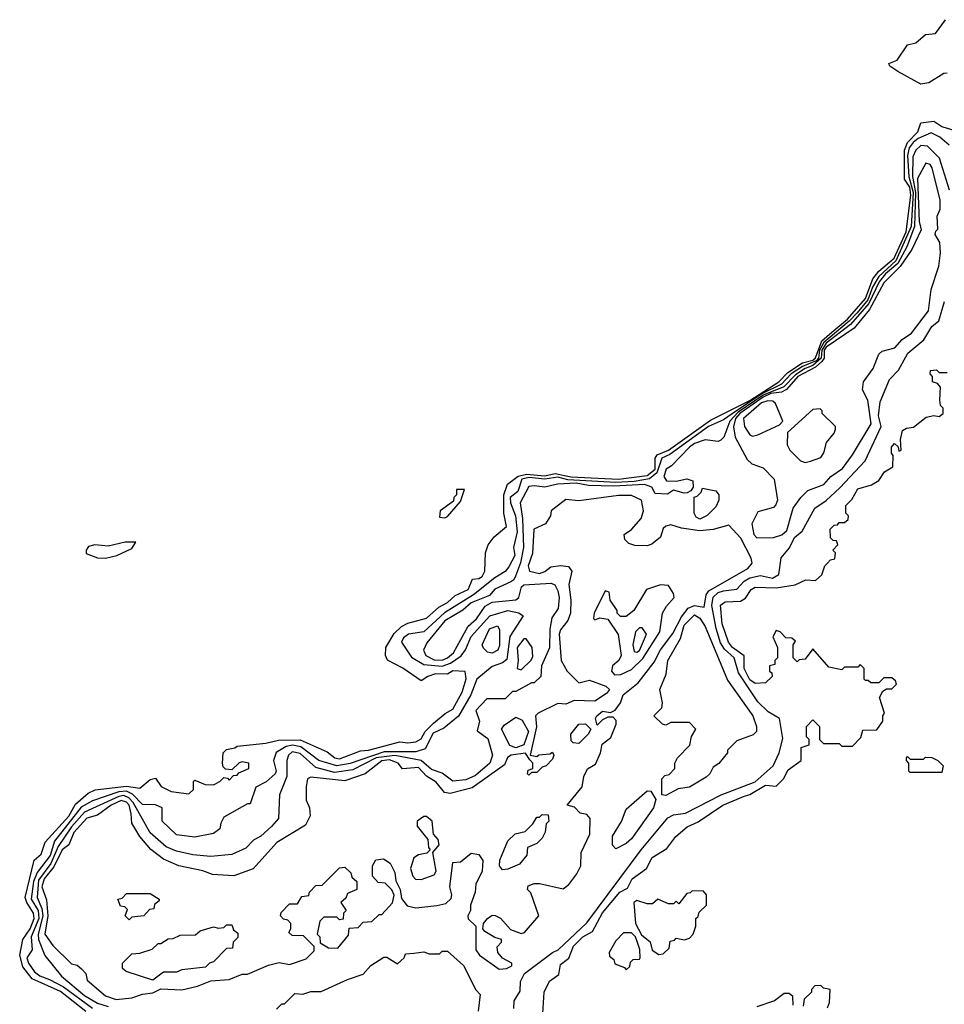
# Model space of a CAD drawing. Extents: x 2769579 to 2883812, y 684207 to 828660.
# Tile 263 of 505: x 2780109 to 2783624, y 804188 to 807932. Entities that reach past the tile are written whole.
import ezdxf

# ---------------------------------------------------------------- set-up
doc = ezdxf.new("R2010")
doc.units = 0

msp = doc.modelspace()

# ---------------------------------------------------------------- linework, layer by layer
at = {"layer": '0CON02XD'}
for points in [[(2783635, 807728.8), (2783622.9, 807727.1), (2783565, 807692), (2783535, 807686.2), (2783447.5, 807735), (2783417.5, 807755), (2783413.3, 807765), (2783445, 807777.5), (2783483.9, 807836.1), (2783515.9, 807844.1), (2783552.5, 807875), (2783591.1, 807878.9), (2783628.3, 807931.7)], [(2780360.6, 804160.6), (2780263.6, 804236.4), (2780155.4, 804285.4), (2780121.1, 804331.1), (2780108.6, 804375), (2780120, 804435), (2780147.8, 804475), (2780163.1, 804515), (2780161.4, 804535), (2780135.4, 804575.4), (2780130, 804595), (2780163.6, 804736.4), (2780190.5, 804759.5), (2780206, 804805), (2780295, 804904.2), (2780320.7, 804949.3), (2780369.5, 804990.5), (2780396.1, 805003.9), (2780515, 805018.1), (2780565, 805010), (2780605, 805042.5), (2780625, 805047.5), (2780647, 805017), (2780685, 804997.5), (2780751.7, 804988.3), (2780770, 805005), (2780770, 805035), (2780775, 805040), (2780813.6, 805023.6), (2780845, 805023.3), (2780870, 805035), (2780885, 805050), (2780898.3, 805048.3), (2780905, 805040), (2780921.7, 805058.3), (2780935, 805060), (2780941.7, 805068.3), (2780980, 805085), (2780980, 805105), (2780955, 805110), (2780943.6, 805106.4), (2780915, 805080), (2780891.7, 805081.7), (2780881.7, 805091.7), (2780880, 805105), (2780882.5, 805145), (2780895, 805157.5), (2780927, 805163), (2780935, 805170), (2781045, 805181.2), (2781092.3, 805192.3), (2781175, 805194.3), (2781278.3, 805148.3), (2781307.5, 805125), (2781325, 805122), (2781405, 805152), (2781435, 805154.3), (2781553.9, 805186.1), (2781585, 805182), (2781615, 805186.7), (2781635, 805197.5), (2781650, 805225), (2781682.3, 805257.7), (2781725.9, 805294.1), (2781755, 805310), (2781791.2, 805375), (2781806, 805426), (2781803, 805453), (2781756.1, 805456.1), (2781735, 805443.3), (2781690, 805445), (2781660, 805435), (2781635, 805417.5), (2781565, 805466.7), (2781507, 805497), (2781500, 805515), (2781501.2, 805545), (2781532.1, 805597.9), (2781560, 805625), (2781585, 805637.5), (2781655, 805656.2), (2781701.9, 805698.1), (2781735, 805716), (2781765, 805742), (2781813.3, 805765), (2781830, 805805), (2781855, 805807.5), (2781867.5, 805815), (2781877.5, 805835), (2781880, 805905), (2781890, 805935), (2781913.3, 805965), (2781960, 806005), (2781950, 806055), (2781949.4, 806125), (2781963.9, 806166.1), (2782004.2, 806195.8), (2782035.9, 806204.1), (2782105, 806197.8), (2782145, 806206.8), (2782203.7, 806193.7), (2782385, 806184.7), (2782495, 806198.2), (2782525, 806222.9), (2782525.4, 806264.6), (2782532.9, 806277.1), (2782575, 806294.5), (2782735, 806408.8), (2782885, 806484.3), (2782995, 806555.5), (2783029.5, 806590.5), (2783085, 806627.7), (2783125, 806637.5), (2783135, 806645.6), (2783159, 806711), (2783196.2, 806743.8), (2783256.3, 806793.7), (2783325, 806871.8), (2783353.2, 806946.7), (2783375.4, 806975), (2783433.1, 807025), (2783479.6, 807125), (2783496.6, 807265), (2783492.9, 807295), (2783473.5, 807325), (2783472.7, 807435), (2783484.7, 807465.3), (2783524.2, 807505), (2783535, 807540), (2783585, 807545.7), (2783615, 807526), (2783685, 807504)], [(2783642.5, 807455), (2783607.5, 807485), (2783575, 807501.2), (2783525, 807480.6), (2783505.7, 807465), (2783490.5, 807445), (2783484.7, 807415), (2783489.2, 807335), (2783505.7, 807275), (2783497.8, 807145), (2783440, 807015), (2783374.8, 806955.2), (2783350.7, 806915), (2783334, 806866), (2783292.5, 806817.5), (2783262.9, 806785), (2783166.4, 806705), (2783150.2, 806675), (2783146.2, 806645), (2783137.6, 806635), (2783085, 806613.3), (2783042.5, 806585), (2783005, 806546.2), (2782930.8, 806509.2), (2782817.2, 806432.8), (2782785, 806410.6), (2782728, 806385), (2782581.1, 806278.9), (2782550, 806265), (2782531.7, 806208.3), (2782503.5, 806186.5), (2782445, 806175.9), (2782375, 806172.7), (2782192.8, 806182.8), (2782155, 806192.1), (2782105, 806184.5), (2782045, 806191.5), (2782018, 806185), (2782002.1, 806137.9), (2781974.2, 806115), (2781974.3, 806095), (2781994.3, 806045), (2782000.6, 805985), (2781986.2, 805925), (2781990.8, 805895), (2781968.8, 805851.2), (2781955, 805833.8), (2781915, 805810), (2781834.6, 805745.4), (2781723.6, 805676.4), (2781645, 805603.8), (2781587.5, 805595), (2781568.3, 805581.7), (2781560, 805565), (2781598.3, 805508.3), (2781645, 805480.8), (2781715, 805473.3), (2781746.2, 805485), (2781787, 805513), (2781804.2, 805535.8), (2781825, 805586.7), (2781896.7, 805665), (2781965, 805686), (2782006.4, 805676.4), (2782022.5, 805665), (2781972.7, 805587.3), (2781960.5, 805499.5), (2781945, 805486.2), (2781905, 805472), (2781846.7, 805425), (2781824, 805365), (2781776.8, 805283.2), (2781721.7, 805238.3), (2781680.9, 805219.1), (2781650.8, 805159.2), (2781615, 805148.6), (2781495, 805148.8), (2781365, 805104.4), (2781315, 805095.6), (2781245.8, 805115.8), (2781177.6, 805167.6), (2781146.4, 805173.6), (2781121.2, 805168.8), (2781084.2, 805145.8), (2781073.3, 805115), (2781083.3, 805075), (2781080, 805065), (2781045.8, 805034.2), (2781006.1, 805013.9), (2780985, 804950), (2780975, 804950), (2780885, 804900), (2780873, 804877), (2780870, 804855), (2780845, 804837.5), (2780775, 804823.3), (2780705, 804832.5), (2780650, 804885), (2780650, 804935), (2780625, 804946.7), (2780575, 804948), (2780537, 804987), (2780515, 804998.2), (2780485, 804995.5), (2780385, 804962.5), (2780342.8, 804937.2), (2780241.4, 804808.6), (2780225, 804754), (2780175, 804689.2), (2780161.2, 804655), (2780152.1, 804587.9), (2780178.8, 804545), (2780180.8, 804515), (2780152.2, 804445), (2780156.2, 804395), (2780136, 804365), (2780142, 804345), (2780165, 804311.2), (2780185, 804296.2), (2780222.2, 804282.2)], [(2783644.1, 807284.1), (2783605.7, 807405.7), (2783560.5, 807450.5), (2783535, 807453.8), (2783516, 807435), (2783505, 807410), (2783503.9, 807335), (2783514.8, 807275), (2783511.1, 807145), (2783481.8, 807068.2), (2783447.1, 807005), (2783400.5, 806965), (2783377.3, 806935), (2783337.3, 806852.7), (2783267.4, 806772.6), (2783175, 806701.8), (2783158.3, 806675), (2783155.5, 806644.5), (2783125, 806616.7), (2783095, 806606), (2783058.1, 806581.9), (2783014.2, 806535.8), (2782935, 806504.1), (2782840.6, 806439.4), (2782808.5, 806405), (2782785.9, 806344.1), (2782775, 806332.5), (2782765, 806327.5), (2782715, 806333.8), (2782675, 806320), (2782655, 806306.2), (2782587.5, 806235), (2782567, 806223), (2782557.5, 806195), (2782568.3, 806178.3), (2782605, 806176.7), (2782645, 806186.7), (2782668.3, 806178.3), (2782670, 806155), (2782660, 806140), (2782646.7, 806133.3), (2782635, 806131.2), (2782595, 806142.5), (2782571.7, 806128.3), (2782525, 806130), (2782512.5, 806155), (2782484.2, 806164.2), (2782368, 806158), (2782271.3, 806161.3), (2782225, 806169.2), (2782154.1, 806165.9), (2782105, 806153.8), (2782065, 806160), (2782045, 806156.7), (2782012, 806095), (2782020.8, 806035), (2782024, 805925), (2782013.4, 805866.6), (2781994.3, 805815.7), (2781988, 805802), (2781976, 805794), (2781915, 805766.7), (2781895, 805742.5), (2781825, 805714.2), (2781793.2, 805686.8), (2781725, 805645.8), (2781657, 805563), (2781643.8, 805535), (2781653.3, 805515), (2781685, 805498.1), (2781715, 805496.9), (2781735, 805505.7), (2781757.5, 805525), (2781814.4, 805625.6), (2781845, 805653.8), (2781878.3, 805701.7), (2781905, 805717.5), (2781995, 805726.2), (2782006, 805735), (2782016.7, 805775), (2782025, 805783.3), (2782129.3, 805789.3), (2782143, 805783), (2782155, 805760), (2782160, 805735), (2782156.4, 805693.6), (2782132, 805658), (2782123.8, 805615), (2782123, 805543), (2782092.5, 805475), (2782090, 805435), (2782065, 805410), (2782055, 805410), (2781995, 805377.5), (2781982.5, 805377.5), (2781955, 805350), (2781885, 805350), (2781843.3, 805305), (2781856.7, 805265), (2781848.3, 805228.3), (2781888.3, 805198.3), (2781906.2, 805135), (2781896.7, 805105), (2781841.7, 805058.3), (2781805, 805041.2), (2781755, 805036.7), (2781715, 805067.5), (2781675, 805081.2), (2781635.6, 805115.6), (2781534.6, 805134.6), (2781464.1, 805125.9), (2781375, 805080), (2781305, 805070), (2781235, 805088.6), (2781175, 805142), (2781145, 805148), (2781131.2, 805135), (2781124.3, 805115.7), (2781124, 805055), (2781096.7, 804985), (2781092.5, 804895), (2781065.9, 804864.1), (2781025, 804827.5), (2780997, 804813), (2780968.3, 804781.7), (2780915, 804757.5), (2780835, 804750), (2780766.4, 804756.4), (2780705, 804770), (2780665, 804786.7), (2780605, 804840), (2780540, 804955), (2780523.3, 804973.3), (2780505, 804981.8), (2780485, 804978.2), (2780355, 804919.4), (2780305, 804862.9), (2780255, 804788), (2780226.8, 804723.2), (2780179.5, 804660.5), (2780174.4, 804595), (2780192.7, 804552.7), (2780197.1, 804525), (2780178.9, 804455), (2780180, 804435), (2780204.3, 804374.3), (2780267.5, 804295), (2780355, 804222), (2780405, 804192.5), (2780445, 804180)], [(2782911.7, 805961.7), (2782975, 805963.3), (2783007, 805973), (2783025, 805990), (2783050, 806075), (2783078.8, 806115), (2783105, 806141.2), (2783165.8, 806164.2), (2783193.3, 806195), (2783236.7, 806225), (2783275, 806277.5), (2783345.8, 806395), (2783333.3, 806485), (2783313.3, 806525), (2783317.5, 806555), (2783353.3, 806605), (2783375, 806660), (2783388.3, 806671.7), (2783435.9, 806684.1), (2783464.1, 806715.9), (2783499.5, 806740.5), (2783563.8, 806825), (2783574.1, 806905.9), (2783603.3, 806995), (2783610, 807045), (2783607.5, 807085), (2783590, 807115), (2783591.7, 807128.3), (2783600, 807135), (2783597.5, 807185), (2783608.3, 807211.7), (2783608.6, 807245), (2783578.8, 807368.8), (2783570.7, 807380.7), (2783553.6, 807386.4), (2783521.8, 807328.2), (2783528.6, 807165), (2783537, 807133), (2783501.4, 807058.6), (2783456.8, 806993.2), (2783395, 806930.8), (2783339.5, 806830.5), (2783281.5, 806758.5), (2783175, 806686.9), (2783167.6, 806675), (2783167.1, 806645), (2783158.4, 806631.6), (2783135, 806610.9), (2783067.3, 806575), (2783024.7, 806525.3), (2783004.7, 806515.3), (2782965, 806511.1), (2782935, 806496.7), (2782847.2, 806435), (2782830.7, 806415), (2782823.2, 806383.2), (2782829.2, 806345), (2782875, 806260), (2782893, 806243), (2782935, 806227.5), (2782977.5, 806185), (2782990, 806105), (2782983.3, 806086.7), (2782975, 806077.5), (2782915, 806060), (2782892.5, 806015), (2782900, 805975), (2782911.7, 805961.7)], [(2781987, 804173), (2781988.3, 804201.7), (2782011.7, 804238.3), (2782012.5, 804275), (2782027.5, 804305), (2782134.4, 804385.6), (2782156.7, 804395), (2782265, 804498), (2782471.2, 804775), (2782573, 804897), (2782595, 804908.8), (2782640, 804915), (2782775.7, 804984.3), (2782905, 805034.2), (2782973.8, 805095), (2782996.2, 805145), (2783010.7, 805199.3), (2782997.5, 805275), (2782955, 805300), (2782915, 805338), (2782842, 805448), (2782825.7, 805505), (2782788.9, 805538.9), (2782773.1, 805563.1), (2782756.7, 805616.7), (2782740.5, 805705), (2782745, 805736.7), (2782765, 805754), (2782785, 805760.8), (2782835, 805766.2), (2782863.3, 805796.7), (2782885, 805810), (2782925, 805818), (2782971.7, 805808.3), (2782995, 805822.5), (2783003.9, 805886.1), (2783036.1, 805923.9), (2783055, 805962.5), (2783083.3, 805986.7), (2783132.5, 806075), (2783175, 806103.3), (2783227.7, 806152.3), (2783323.3, 806255), (2783383.8, 806385), (2783374.2, 806425.8), (2783380.7, 806479.3), (2783416.4, 806563.6), (2783450.7, 806599.3), (2783486.1, 806663.9), (2783545.9, 806714.1), (2783576.7, 806765), (2783603.6, 806786.4), (2783625, 806860)], [(2782096.4, 804133.6), (2782102.5, 804235), (2782123.6, 804276.4), (2782158.3, 804301.7), (2782165, 804340), (2782196.1, 804363.9), (2782215, 804410), (2782250, 804445), (2782286.7, 804465), (2782325, 804536.2), (2782390, 804615), (2782419.5, 804630.5), (2782437.5, 804665), (2782492.5, 804705), (2782514.1, 804745.9), (2782569.3, 804780.7), (2782603.6, 804826.4), (2782647, 804863), (2782688.3, 804881.7), (2782782.5, 804945), (2782861.2, 804978.8), (2782885, 804986.2), (2782945, 805021.2), (2782985, 805017.5), (2783012.5, 805045), (2783030.7, 805079.3), (2783080, 805115), (2783080, 805165), (2783110, 805175), (2783110, 805195), (2783100, 805205), (2783100, 805245), (2783125, 805270), (2783150, 805245), (2783150, 805195), (2783165, 805180), (2783225, 805180), (2783235, 805170), (2783275, 805170), (2783307, 805203), (2783315, 805230), (2783368.3, 805231.7), (2783390, 805265), (2783390, 805285), (2783397.5, 805295), (2783377.5, 805355), (2783390.7, 805379.3), (2783405, 805387.5), (2783425, 805387.5), (2783442.5, 805405), (2783438.3, 805418.3), (2783425, 805430), (2783395, 805430), (2783375, 805410), (2783345, 805410), (2783335, 805420), (2783325, 805420), (2783320, 805425), (2783320, 805465), (2783305, 805480), (2783295, 805470), (2783245, 805470), (2783235, 805460), (2783185, 805470), (2783125, 805540), (2783095, 805500), (2783072.5, 805497.5), (2783065, 805490), (2783050, 805505), (2783050, 805555), (2783058.3, 805568.3), (2783045, 805580), (2783021.7, 805581.7), (2783000, 805605), (2782985, 805610), (2782972.5, 805585), (2782990, 805545), (2782990, 805505), (2782980, 805495), (2782980, 805480), (2782960, 805475), (2782960, 805455), (2782968.3, 805448.3), (2782970, 805435), (2782945, 805410), (2782905, 805407.5), (2782885, 805422.5), (2782863.8, 805465), (2782863.6, 805513.6), (2782818.8, 805545), (2782804, 805565), (2782780, 805635), (2782773.9, 805706.1), (2782791.7, 805718.3), (2782849.5, 805720.5), (2782868, 805732), (2782890, 805765), (2782905, 805773.8), (2782985, 805771.2), (2783057, 805783), (2783098.3, 805801.7), (2783135, 805800), (2783158.3, 805821.7), (2783170, 805855), (2783180, 805865), (2783191.7, 805878.3), (2783208.3, 805881.7), (2783210, 805905), (2783200, 805915), (2783220, 805935), (2783215, 805950), (2783201.7, 805951.7), (2783191.7, 805961.7), (2783190, 805995), (2783205, 806010), (2783218.3, 806011.7), (2783225, 806020), (2783245, 806020), (2783258.3, 806031.7), (2783260, 806045), (2783250, 806055), (2783250, 806085), (2783273, 806107), (2783295, 806147.5), (2783347, 806163), (2783375, 806180), (2783397, 806213), (2783428.3, 806231.7), (2783430, 806275), (2783423.3, 806283.3), (2783423.6, 806306.4), (2783435, 806320), (2783448.3, 806308.3), (2783451.7, 806291.7), (2783460, 806295), (2783457.5, 806335), (2783465, 806370), (2783480.7, 806379.3), (2783507, 806383), (2783555, 806420), (2783585, 806427.5), (2783605, 806422.5), (2783620, 806435), (2783620, 806455), (2783610, 806465), (2783607.5, 806485), (2783610, 806535), (2783598.3, 806548.3), (2783580, 806555), (2783580, 806575), (2783570, 806585), (2783571.7, 806598.3), (2783595, 806600), (2783605, 806590), (2783635, 806590)], [(2782895, 806348.8), (2782915, 806354), (2782998.3, 806391.7), (2783010, 806405), (2782982.7, 806472.7), (2782971.9, 806481.9), (2782953.2, 806483.2), (2782928.9, 806475), (2782861.1, 806415), (2782864.6, 806384.6), (2782885, 806353.3), (2782895, 806348.8)], [(2783095, 806248.8), (2783115, 806253.3), (2783155, 806267.5), (2783166.2, 806285), (2783176.4, 806323.6), (2783205, 806360), (2783210, 806375), (2783210, 806385), (2783160, 806435), (2783160, 806445), (2783151.7, 806451.7), (2783125, 806450), (2783028.3, 806361.7), (2783026.7, 806315), (2783036.7, 806295), (2783077.5, 806255), (2783095, 806248.8)], [(2781725, 806037.5), (2781735, 806042.5), (2781785, 806100), (2781800, 806145), (2781770, 806145), (2781770, 806125), (2781760, 806115), (2781758.3, 806101.7), (2781707.5, 806065), (2781705, 806040), (2781725, 806037.5)], [(2782695, 806033.3), (2782680.7, 806040.7), (2782673.3, 806055), (2782673, 806117), (2782685, 806120), (2782700, 806135), (2782705, 806150), (2782755, 806140), (2782767.5, 806125), (2782766.7, 806105), (2782755, 806080), (2782723, 806047), (2782695, 806033.3)], [(2780475, 804206.7), (2780535, 804213.3), (2780575, 804227.5), (2780615, 804232.5), (2780645, 804247.5), (2780725, 804243.3), (2780785, 804257.5), (2780835, 804277.5), (2780905, 804282.5), (2780955, 804302.5), (2780975, 804302.5), (2781055, 804337.5), (2781095, 804347.5), (2781135, 804340), (2781198.3, 804361.7), (2781228.3, 804391.7), (2781228.3, 804408.3), (2781188.3, 804448.3), (2781145, 804450), (2781131.7, 804461.7), (2781140, 804475), (2781140, 804495), (2781128.3, 804508.3), (2781111.7, 804511.7), (2781100, 804525), (2781103, 804537), (2781135, 804570), (2781165, 804570), (2781181.7, 804598.3), (2781208.3, 804601.7), (2781210, 804615), (2781235, 804640), (2781258.3, 804641.7), (2781325, 804707.5), (2781345, 804710), (2781368.3, 804688.3), (2781371.7, 804671.7), (2781390, 804655), (2781390, 804625), (2781355, 804610), (2781348.3, 804591.7), (2781330, 804575), (2781350, 804545), (2781340, 804535), (2781338.3, 804511.7), (2781325, 804510), (2781315, 804520), (2781265, 804520), (2781250, 804505), (2781240, 804455), (2781250, 804445), (2781251.7, 804421.7), (2781283, 804403), (2781318.3, 804401.7), (2781358.3, 804451.7), (2781361.7, 804478.3), (2781395, 804480), (2781415, 804500), (2781447, 804503), (2781475, 804530), (2781485, 804530), (2781526.1, 804573.9), (2781533, 804603), (2781523, 804623), (2781498.3, 804648.3), (2781471.7, 804651.7), (2781450, 804675), (2781450, 804715), (2781463, 804737), (2781491.7, 804741.7), (2781517.5, 804725), (2781535, 804690), (2781538.3, 804658.3), (2781555.8, 804625), (2781560.5, 804590.5), (2781582.2, 804562.2), (2781615, 804555.6), (2781695, 804564), (2781728.6, 804571.4), (2781748.8, 804591.2), (2781752, 804605), (2781744.4, 804635), (2781755, 804727.5), (2781785, 804730), (2781825, 804762.5), (2781855, 804757.5), (2781870, 804735), (2781866.7, 804695), (2781843.3, 804645), (2781840, 804615), (2781822.5, 804565), (2781822.5, 804545), (2781812.5, 804525), (2781813.6, 804513.6), (2781842.5, 804485), (2781843.3, 804395), (2781857.5, 804375), (2781932.3, 804322.3), (2781960, 804325), (2781980, 804335), (2781980, 804345), (2781945, 804363.3), (2781926.7, 804385), (2781923.6, 804406.4), (2781940, 804425), (2781940, 804435), (2781915, 804442.5), (2781877.5, 804465), (2781870, 804475), (2781872.5, 804495), (2781887.5, 804515), (2781905, 804526.7), (2781916.4, 804526.4), (2781936.4, 804516.4), (2781975, 804472.5), (2782015, 804457.5), (2782028.3, 804461.7), (2782082.5, 804525), (2782051.7, 804611.7), (2782040, 804625), (2782041.7, 804638.3), (2782065, 804647.5), (2782085, 804647.5), (2782175, 804627.5), (2782196.4, 804643.6), (2782227.5, 804685), (2782242.5, 804715), (2782243.3, 804765), (2782276.7, 804835), (2782277.5, 804895), (2782265, 804910), (2782240, 804915), (2782218.3, 804938.3), (2782190, 804945), (2782247.5, 805015), (2782253.3, 805055), (2782267, 805083), (2782298.3, 805101.7), (2782317.5, 805145), (2782323, 805177), (2782356.7, 805203.3), (2782377, 805253), (2782377, 805267), (2782365, 805280), (2782345, 805280), (2782325, 805270), (2782305, 805250), (2782297.5, 805275), (2782303.3, 805285), (2782325, 805302.5), (2782355, 805297.5), (2782373, 805307), (2782393.3, 805335), (2782403.3, 805365), (2782460, 805410), (2782521.1, 805488.9), (2782545, 805536.2), (2782592.1, 805597.9), (2782625, 805661.2), (2782650.8, 805695), (2782675, 805704.3), (2782711.7, 805698.3), (2782718.6, 805745), (2782729.3, 805760.7), (2782876.7, 805845), (2782893.3, 805865), (2782890, 805885), (2782850.7, 805960.7), (2782805, 806010), (2782746.1, 805993.9), (2782695, 805988), (2782625, 805998), (2782585, 806011.2), (2782565, 806006.7), (2782555, 805997.5), (2782545.6, 805964.4), (2782512.7, 805937.3), (2782495, 805932), (2782447.3, 805932.7), (2782425, 805940), (2782410, 805955), (2782407.5, 805975), (2782435, 805993.3), (2782471.2, 806035), (2782480, 806065), (2782472.5, 806105), (2782435, 806122.5), (2782385, 806122.5), (2782235, 806102.5), (2782185, 806107.5), (2782130, 806065), (2782127.5, 806045), (2782107.5, 806015), (2782063.3, 805995), (2782058.3, 805901.7), (2782042, 805855), (2782047.5, 805835), (2782085, 805826.7), (2782105, 805833.3), (2782128.3, 805851.7), (2782165, 805856.7), (2782195, 805852.5), (2782207.5, 805835), (2782196.1, 805783.9), (2782204, 805725), (2782202.5, 805675), (2782192.7, 805647.3), (2782165, 805612.5), (2782160, 805595), (2782167.5, 805495), (2782190, 805455), (2782235, 805410), (2782275, 805420.5), (2782337.3, 805397.3), (2782350.8, 805385), (2782340.2, 805369.8), (2782295, 805341.4), (2782216.4, 805343.6), (2782185, 805330), (2782155, 805332.5), (2782080, 805295), (2782070, 805285), (2782073.3, 805243.3), (2782050, 805135), (2782075, 805130), (2782083, 805137), (2782125, 805140), (2782135, 805147.5), (2782140, 805135), (2782135, 805120), (2782110, 805095), (2782095, 805090), (2782075, 805070), (2782055, 805070), (2782045, 805060), (2782040, 805065), (2782041.7, 805078.3), (2782060, 805085), (2782060, 805105), (2782048.3, 805118.3), (2782032.5, 805142.5), (2781977.5, 805135), (2781963.9, 805126.1), (2781951.7, 805098.3), (2781828.7, 805011.3), (2781745, 804990), (2781724.2, 804994.2), (2781692.7, 805032.7), (2781655.5, 805055.5), (2781625, 805089.2), (2781563.9, 805083.9), (2781547.5, 805105), (2781515, 805117.5), (2781485, 805114.3), (2781422.5, 805065), (2781345, 805037.5), (2781215, 805052.5), (2781202.5, 805045), (2781197.5, 805015), (2781197.5, 804965), (2781210, 804935), (2781212.5, 804905), (2781195, 804870), (2781086.1, 804803.9), (2780996.1, 804703.9), (2780923, 804677), (2780841.7, 804681.7), (2780805, 804696.2), (2780714.2, 804714.2), (2780655, 804740), (2780607.3, 804777.3), (2780565.8, 804825.8), (2780535, 804877.5), (2780531.9, 804911.9), (2780524.4, 804945), (2780515, 804956.7), (2780495, 804963.3), (2780456, 804945), (2780405, 804907.5), (2780364.5, 804895.5), (2780315, 804841.2), (2780296, 804795), (2780270.6, 804775), (2780238.8, 804711.2), (2780201.1, 804665), (2780192.7, 804635), (2780210, 804585), (2780215.8, 804525), (2780204.3, 804455), (2780235, 804412.5), (2780305, 804342.5), (2780327, 804337), (2780343, 804323), (2780360, 804305), (2780365, 804280), (2780435, 804220), (2780475, 804206.7)], [(2780435, 805884), (2780477.5, 805895), (2780535, 805921.2), (2780550, 805945), (2780510, 805945), (2780445, 805930), (2780394.5, 805935.5), (2780370.7, 805929.3), (2780361.2, 805915), (2780361.7, 805901.7), (2780405, 805886), (2780435, 805884)], [(2782370.8, 805440.8), (2782395, 805442.5), (2782435, 805460.8), (2782477.4, 805502.6), (2782542.9, 805605), (2782553.3, 805675), (2782567.7, 805702.3), (2782596.7, 805735), (2782595, 805750), (2782575, 805780), (2782545, 805782.5), (2782492.5, 805765), (2782443.3, 805685), (2782415, 805662.5), (2782393, 805663), (2782380, 805675), (2782380, 805685), (2782353.3, 805725), (2782350, 805755), (2782335, 805760), (2782292.5, 805675), (2782290, 805655), (2782295, 805650), (2782315, 805657.5), (2782345, 805652.5), (2782383.9, 805593.9), (2782396, 805515), (2782386.7, 805495), (2782363.3, 805475), (2782358.8, 805455), (2782370.8, 805440.8)], [(2782565, 804982.5), (2782550, 804985), (2782550, 805045), (2782561.7, 805058.3), (2782578.3, 805061.7), (2782600, 805085), (2782600, 805105), (2782610, 805125), (2782657, 805173), (2782663, 805207), (2782680, 805235), (2782655, 805260), (2782585, 805260), (2782565, 805250), (2782553, 805253), (2782520, 805285), (2782550, 805315), (2782552.5, 805335), (2782542.5, 805385), (2782567, 805443), (2782572.5, 805495), (2782621.2, 805578.8), (2782635, 805630), (2782675, 805668.8), (2782695, 805656.2), (2782714.5, 805624.5), (2782800.6, 805420.6), (2782896.2, 805285), (2782910, 805245), (2782910, 805225), (2782897, 805213), (2782835, 805190), (2782800, 805155), (2782800, 805145), (2782766.4, 805103.6), (2782745, 805090), (2782732.5, 805065), (2782718.3, 805051.7), (2782655, 805013.8), (2782613, 805007), (2782565, 804982.5)], [(2781905, 805523.3), (2781887, 805527), (2781871.7, 805541.7), (2781867.5, 805555), (2781894.4, 805615.6), (2781925, 805627.5), (2781933, 805613), (2781933, 805553), (2781926.7, 805535), (2781905, 805523.3)], [(2782455, 805527.5), (2782465, 805533.3), (2782492.5, 805595), (2782475, 805620), (2782465, 805620), (2782450, 805605), (2782440, 805555), (2782445, 805530), (2782455, 805527.5)], [(2782015, 805460), (2782053, 805497), (2782059.3, 805510.7), (2782057.5, 805545), (2782035, 805577.5), (2782025, 805577.5), (2782000, 805545), (2782004, 805495), (2782000, 805465), (2782015, 805460)], [(2781995, 805163.3), (2781972.6, 805172.6), (2781940, 805235), (2781950.8, 805249.2), (2781995, 805280), (2782019.1, 805269.1), (2782043.1, 805225), (2782025.7, 805175), (2781995, 805163.3)], [(2782235, 805180), (2782213, 805183), (2782205, 805190), (2782203.8, 805215), (2782235, 805253.3), (2782260, 805255), (2782280, 805235), (2782270, 805215), (2782235, 805180)], [(2783615, 805070), (2783495, 805070), (2783490, 805075), (2783490, 805105), (2783480, 805115), (2783480, 805125), (2783485, 805130), (2783495, 805120), (2783545, 805120), (2783552.5, 805127.5), (2783577, 805127), (2783600, 805115), (2783620, 805095), (2783615, 805070)], [(2782375, 804780), (2782363, 804793), (2782363, 804827), (2782397, 804883), (2782415, 804930), (2782495, 805000), (2782508.3, 804998.3), (2782527.5, 804967.5), (2782518.8, 804935), (2782435, 804817.5), (2782415, 804800), (2782375, 804780)], [(2781635, 804662.5), (2781685, 804680), (2781692.5, 804695), (2781680, 804765), (2781703.3, 804795), (2781700, 804815), (2781682.5, 804835), (2781676.7, 804885), (2781655, 804902.5), (2781645, 804902.5), (2781620, 804885), (2781620, 804865), (2781660, 804815), (2781662.5, 804785), (2781670, 804775), (2781657, 804763), (2781625, 804756.7), (2781607.5, 804745), (2781594, 804705), (2781603.3, 804675), (2781613.6, 804663.6), (2781635, 804662.5)], [(2781945, 804700), (2781933.3, 804715), (2781933.8, 804736.2), (2781965, 804810), (2781993, 804837), (2782030, 804845), (2782060, 804875), (2782075, 804900), (2782085, 804900), (2782095, 804910), (2782118.3, 804908.3), (2782120, 804885), (2782110, 804875), (2782107, 804843), (2782095, 804820), (2782075, 804800), (2782040, 804785), (2782037.5, 804755), (2782009.3, 804720.7), (2781965, 804702.5), (2781945, 804700)], [(2780525, 804510), (2780510, 804525), (2780518.3, 804548.3), (2780508.3, 804558.3), (2780491.7, 804561.7), (2780481.7, 804588.3), (2780498.3, 804591.7), (2780515, 804610), (2780605, 804610), (2780638.3, 804588.3), (2780638.3, 804581.7), (2780621.7, 804568.3), (2780618.3, 804551.7), (2780601.7, 804548.3), (2780580, 804525), (2780535, 804520), (2780525, 804510)], [(2782538.3, 804378.3), (2782555, 804380), (2782578.3, 804401.7), (2782581.7, 804428.3), (2782598.3, 804431.7), (2782605, 804440), (2782637, 804433), (2782655, 804440), (2782670, 804455), (2782680, 804485), (2782680, 804515), (2782688.3, 804521.7), (2782691.7, 804538.3), (2782720, 804565), (2782720, 804605), (2782708.3, 804618.3), (2782665, 804620), (2782658.3, 804611.7), (2782645, 804610), (2782615, 804570), (2782605, 804580), (2782595, 804570), (2782575, 804570), (2782535, 804587.5), (2782515, 804570), (2782495, 804570), (2782455, 804582.5), (2782444, 804576), (2782450, 804495), (2782473, 804453), (2782506.1, 804426.1), (2782514, 804394), (2782538.3, 804378.3)], [(2780615, 804280), (2780513, 804313), (2780500, 804325), (2780500, 804345), (2780535, 804380), (2780565, 804382.5), (2780611.7, 804398.3), (2780635, 804420), (2780645, 804420), (2780673, 804437), (2780691.7, 804438.3), (2780718.3, 804451.7), (2780777, 804453), (2780795, 804467.5), (2780845, 804482.5), (2780865, 804477.5), (2780885, 804480), (2780895, 804490), (2780915, 804490), (2780921.7, 804471.7), (2780938.3, 804458.3), (2780938.3, 804441.7), (2780920, 804425), (2780918.3, 804401.7), (2780895, 804400), (2780845, 804350), (2780830, 804345), (2780815, 804330), (2780725, 804320), (2780705, 804310), (2780655, 804310), (2780615, 804280)], [(2782415, 804320), (2782428.3, 804331.7), (2782431.7, 804348.3), (2782441.7, 804358.3), (2782465, 804360), (2782467.5, 804365), (2782466.4, 804396.4), (2782457, 804427), (2782450, 804445), (2782435, 804460), (2782405, 804460), (2782375, 804430), (2782350, 804385), (2782351.7, 804371.7), (2782368.3, 804358.3), (2782371.7, 804341.7), (2782408.3, 804328.3), (2782415, 804320)], [(2781085, 804170), (2781105, 804190), (2781115, 804190), (2781155, 804230), (2781185, 804227.5), (2781215, 804237.5), (2781255, 804237.5), (2781355, 804282.5), (2781415, 804302.5), (2781443.6, 804336.4), (2781493, 804367), (2781505, 804367.5), (2781545, 804342.5), (2781570, 804365), (2781575, 804380), (2781607, 804383), (2781645, 804387.5), (2781665, 804380), (2781705, 804380), (2781715, 804390), (2781735, 804390), (2781796.4, 804336.4), (2781843, 804243), (2781860, 804225), (2781851.7, 804161.7)], [(2780222.2, 804282.2), (2780275, 804254.4), (2780385, 804173.1)], [(2783180, 804175), (2783187.5, 804195), (2783190, 804245), (2783165, 804250), (2783155, 804260), (2783131.7, 804258.3), (2783120, 804245), (2783120, 804235), (2783091.7, 804208.3), (2783088.3, 804181.7)], [(2783050, 804185), (2783048.3, 804218.3), (2783035, 804230), (2783015, 804230), (2782978.3, 804201.7), (2782911.7, 804178.3)]]:
    msp.add_lwpolyline(points, dxfattribs=at)

doc.saveas('drawing.dxf')
